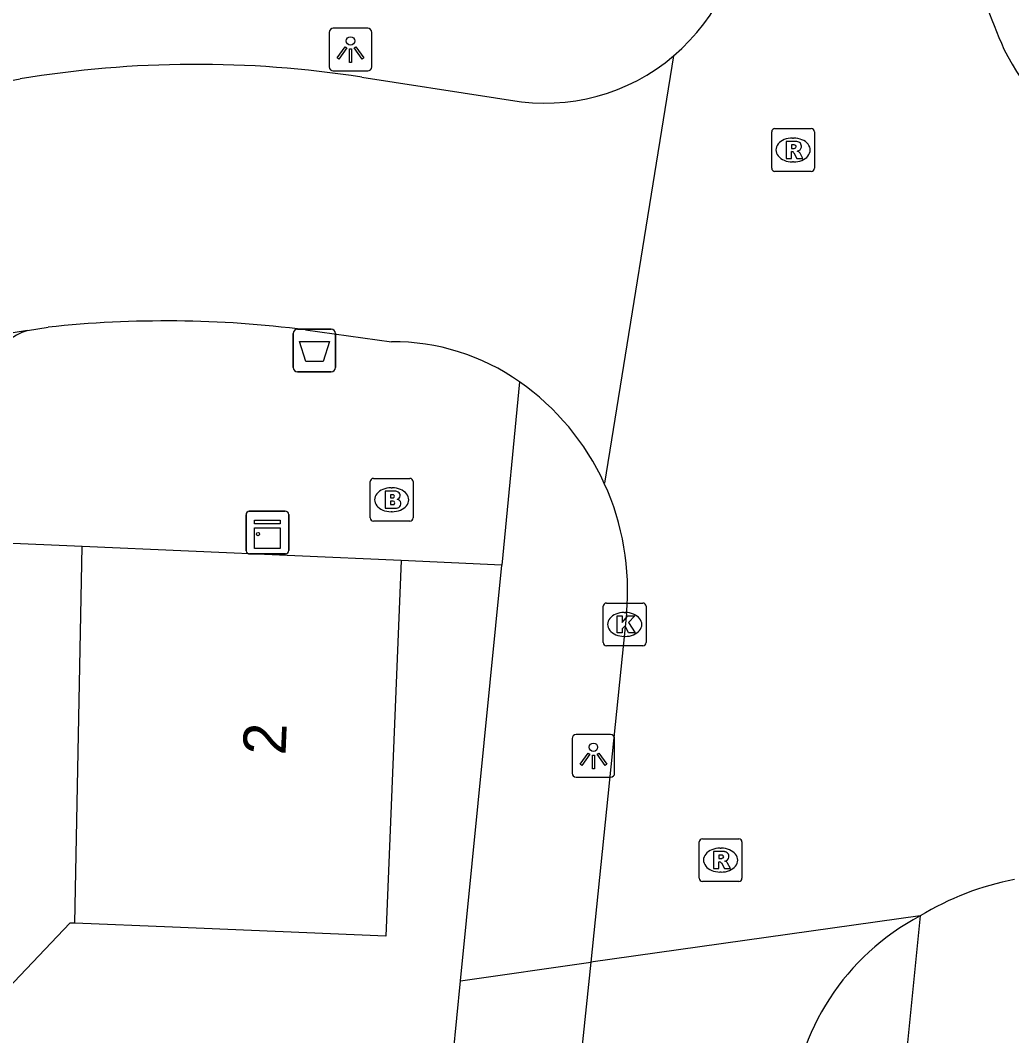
# Model space of a CAD drawing. Extents: x 160861 to 161308, y 384024 to 384878.
# Drawn here: x 161109.96 to 161133.18, y 384677.68 to 384701.45 of the extents above; entities that cross this region are included whole.
import ezdxf

# ---------------------------------------------------------------- set-up
doc = ezdxf.new("R2010")
doc.units = 0
for name, color, linetype in [('IMGEO_Afvalbak', 7, 'Continuous'), ('IMGEO_Brandkraan', 7, 'Continuous'), ('IMGEO_Kast', 7, 'Continuous'), ('IMGEO_Kolk', 7, 'Continuous'), ('IMGEO_Lichtpunt', 7, 'Continuous'), ('IMGEO_Pand', 7, 'Continuous'), ('IMGEO_Pand_nummerreeks', 7, 'Continuous'), ('IMGEO_Rijbaan_lokaal_open', 7, 'Continuous'), ('IMGEO_Rioolput', 7, 'Continuous'), ('IMGEO_Voetpad_open', 7, 'Continuous')]:
    doc.layers.add(name, color=color, linetype=linetype)

msp = doc.modelspace()

# ---------------------------------------------------------------- linework, layer by layer
at = {"layer": 'IMGEO_Afvalbak'}
for p, q in [((161116.453, 384694.22), (161117.243, 384694.22)), ((161117.243, 384694.22), (161116.453, 384694.22)), ((161116.353, 384693.32), (161116.353, 384694.12)), ((161116.353, 384694.12), (161116.353, 384693.32)), ((161117.343, 384694.12), (161117.343, 384693.32)), ((161117.343, 384693.32), (161117.343, 384694.12)), ((161117.243, 384693.22), (161116.453, 384693.22)), ((161116.453, 384693.22), (161117.243, 384693.22))]:
    msp.add_line(p, q, dxfattribs=at)
msp.add_lwpolyline([(161116.496, 384693.934), (161117.2, 384693.934), (161117.051, 384693.464), (161116.645, 384693.464), (161116.496, 384693.934)], dxfattribs=at)
for centre, start, end in [((161116.453, 384694.12), 90, 180), ((161116.453, 384694.12), 90, 180), ((161117.243, 384694.12), 0, 90), ((161117.243, 384694.12), 360, 90), ((161116.453, 384693.32), 180, 270), ((161116.453, 384693.32), 180, 270), ((161117.243, 384693.32), 270, 0), ((161117.243, 384693.32), 270, 0)]:
    msp.add_arc(centre, 0.1, start, end, dxfattribs=at)
at = {"layer": 'IMGEO_Brandkraan'}
for p, q in [((161118.156, 384689.8), (161118.156, 384690.652)), ((161118.231, 384690.726), (161119.083, 384690.726)), ((161119.157, 384690.652), (161119.157, 384689.8)), ((161118.644, 384690.506), (161118.669, 384690.506)), ((161118.667, 384689.946), (161118.642, 384689.946)), ((161119.083, 384689.726), (161118.231, 384689.726))]:
    msp.add_line(p, q, dxfattribs=at)
for points in [[(161118.156, 384689.8), (161118.156, 384690.652)], [(161118.231, 384690.726), (161119.083, 384690.726)], [(161119.157, 384690.652), (161119.157, 384689.8)], [(161118.504, 384690.426), (161118.504, 384690.026), (161118.717, 384690.026)], [(161118.735, 384690.426), (161118.504, 384690.426)], [(161118.683, 384690.345), (161118.629, 384690.345), (161118.629, 384690.269)], [(161118.629, 384690.269), (161118.682, 384690.269)], [(161118.691, 384690.193), (161118.629, 384690.193), (161118.629, 384690.112)], [(161118.629, 384690.112), (161118.691, 384690.112)], [(161119.083, 384689.726), (161118.231, 384689.726)]]:
    msp.add_lwpolyline(points, dxfattribs=at)
for centre, radius, start, end in [((161118.233, 384690.65), 0.0765, 91.552, 178.448), ((161118.233, 384690.65), 0.0765, 91.552, 178.448), ((161119.081, 384690.65), 0.0765, 1.552, 88.448), ((161119.081, 384690.65), 0.0765, 1.552, 88.448), ((161118.739, 384690.281), 0.145, 59.4692, 91.5367), ((161118.764, 384690.328), 0.0922, 285.5137, 58.1501), ((161118.684, 384690.307), 0.0379, 267.8285, 90.9355), ((161118.692, 384690.152), 0.0404, 269.8759, 90.5077), ((161118.769, 384690.136), 0.105, 301.3115, 78.989), ((161118.723, 384690.277), 0.251, 268.6676, 293.5347), ((161118.233, 384689.802), 0.0765, 181.552, 268.448), ((161118.233, 384689.802), 0.0765, 181.552, 268.448), ((161119.081, 384689.802), 0.0765, 271.552, 358.448), ((161119.081, 384689.802), 0.0765, 271.552, 358.448)]:
    msp.add_arc(centre, radius, start, end, dxfattribs=at)
for centre, major_axis, ratio, start_param, end_param in [((161118.643, 384690.226), (-0.387, 0.002), 0.722429, 4.712389, 7.853982), ((161118.668, 384690.226), (-0.39, 0.002), 0.717154, 1.570796, 4.712389)]:
    msp.add_ellipse(centre, major_axis=major_axis, ratio=ratio, start_param=start_param, end_param=end_param, dxfattribs=at)
at = {"layer": 'IMGEO_Kast'}
for p, q in [((161115.324, 384689.958), (161116.165, 384689.958)), ((161116.165, 384689.958), (161115.324, 384689.958)), ((161115.249, 384689.033), (161115.249, 384689.874)), ((161115.249, 384689.874), (161115.249, 384689.033)), ((161116.249, 384689.883), (161116.249, 384689.042)), ((161116.249, 384689.042), (161116.249, 384689.883)), ((161116.174, 384688.958), (161115.333, 384688.958)), ((161115.333, 384688.958), (161116.174, 384688.958))]:
    msp.add_line(p, q, dxfattribs=at)
for points in [[(161115.444, 384689.748), (161116.044, 384689.748), (161116.044, 384689.663), (161115.444, 384689.663), (161115.444, 384689.748)], [(161115.444, 384689.573), (161116.044, 384689.573), (161116.044, 384689.084), (161115.444, 384689.084), (161115.444, 384689.573)]]:
    msp.add_lwpolyline(points, dxfattribs=at)
msp.add_circle((161115.528, 384689.422), 0.0377, dxfattribs=at)
for centre, start, end in [((161115.327, 384689.88), 92.4484, 184.2845), ((161115.327, 384689.88), 92.4484, 184.2845), ((161116.171, 384689.88), 2.4484, 94.2845), ((161116.171, 384689.88), 2.4484, 94.2845), ((161115.327, 384689.036), 182.4484, 274.2845), ((161115.327, 384689.036), 182.4484, 274.2845), ((161116.171, 384689.036), 272.4484, 4.2845), ((161116.171, 384689.036), 272.4484, 4.2845)]:
    msp.add_arc(centre, 0.0779, start, end, dxfattribs=at)
at = {"layer": 'IMGEO_Kolk'}
for p, q in [((161123.688, 384687.808), (161124.54, 384687.808)), ((161123.613, 384686.882), (161123.613, 384687.734)), ((161124.101, 384687.588), (161124.126, 384687.588)), ((161124.614, 384687.734), (161124.614, 384686.882)), ((161124.124, 384687.028), (161124.099, 384687.028)), ((161124.54, 384686.808), (161123.688, 384686.808))]:
    msp.add_line(p, q, dxfattribs=at)
for points in [[(161123.688, 384687.808), (161124.54, 384687.808)], [(161123.613, 384686.882), (161123.613, 384687.734)], [(161124.614, 384687.734), (161124.614, 384686.882)], [(161123.934, 384687.508), (161124.057, 384687.508), (161124.057, 384687.357), (161124.187, 384687.508), (161124.351, 384687.508), (161124.205, 384687.357), (161124.358, 384687.108), (161124.206, 384687.108), (161124.121, 384687.272), (161124.057, 384687.205), (161124.057, 384687.108), (161123.934, 384687.108), (161123.934, 384687.508)], [(161124.54, 384686.808), (161123.688, 384686.808)]]:
    msp.add_lwpolyline(points, dxfattribs=at)
for centre, start, end in [((161123.69, 384687.732), 91.552, 178.448), ((161123.69, 384687.732), 91.552, 178.448), ((161124.538, 384687.732), 1.552, 88.448), ((161124.538, 384687.732), 1.552, 88.448), ((161123.69, 384686.884), 181.552, 268.448), ((161123.69, 384686.884), 181.552, 268.448), ((161124.538, 384686.884), 271.552, 358.448), ((161124.538, 384686.884), 271.552, 358.448)]:
    msp.add_arc(centre, 0.0765, start, end, dxfattribs=at)
for centre, major_axis, ratio, start_param, end_param in [((161124.1, 384687.308), (-0.387, 0.002), 0.722429, 4.712389, 7.853982), ((161124.125, 384687.308), (-0.39, 0.002), 0.717154, 1.570796, 4.712389)]:
    msp.add_ellipse(centre, major_axis=major_axis, ratio=ratio, start_param=start_param, end_param=end_param, dxfattribs=at)
at = {"layer": 'IMGEO_Lichtpunt'}
for p, q in [((161117.195, 384701.166), (161117.195, 384700.359)), ((161117.195, 384701.166), (161117.195, 384700.359)), ((161118.097, 384701.261), (161117.289, 384701.261)), ((161118.097, 384701.261), (161117.289, 384701.261)), ((161118.191, 384700.359), (161118.191, 384701.166)), ((161118.191, 384700.359), (161118.191, 384701.166)), ((161117.289, 384700.265), (161118.097, 384700.265)), ((161117.289, 384700.265), (161118.097, 384700.265)), ((161123.784, 384684.73), (161122.976, 384684.73)), ((161123.784, 384684.73), (161122.976, 384684.73)), ((161122.882, 384684.635), (161122.882, 384683.828)), ((161122.882, 384684.635), (161122.882, 384683.828)), ((161123.878, 384683.828), (161123.878, 384684.635)), ((161123.878, 384683.828), (161123.878, 384684.635)), ((161122.976, 384683.734), (161123.784, 384683.734)), ((161122.976, 384683.734), (161123.784, 384683.734))]:
    msp.add_line(p, q, dxfattribs=at)
for points in [[(161117.569, 384700.83), (161117.608, 384700.802), (161117.42, 384700.54), (161117.382, 384700.567), (161117.569, 384700.83)], [(161117.671, 384700.782), (161117.718, 384700.782), (161117.718, 384700.46), (161117.671, 384700.46), (161117.671, 384700.782)], [(161117.781, 384700.802), (161117.819, 384700.829), (161118.006, 384700.567), (161117.967, 384700.539), (161117.781, 384700.802)], [(161123.256, 384684.299), (161123.295, 384684.271), (161123.107, 384684.009), (161123.069, 384684.036), (161123.256, 384684.299)], [(161123.358, 384684.251), (161123.405, 384684.251), (161123.405, 384683.929), (161123.358, 384683.929), (161123.358, 384684.251)], [(161123.468, 384684.271), (161123.506, 384684.298), (161123.693, 384684.036), (161123.654, 384684.008), (161123.468, 384684.271)]]:
    msp.add_lwpolyline(points, dxfattribs=at)
for centre in [(161117.694, 384700.964), (161123.381, 384684.433)]:
    msp.add_circle(centre, 0.0994, dxfattribs=at)
for centre, start, end in [((161117.289, 384701.166), 90, 180), ((161117.289, 384701.166), 90, 180), ((161118.097, 384701.166), 0, 90), ((161118.097, 384701.166), 0, 90), ((161117.289, 384700.359), 180, 270), ((161117.289, 384700.359), 180, 270), ((161118.097, 384700.359), 270, 0), ((161118.097, 384700.359), 270, 360), ((161122.976, 384684.635), 90, 180), ((161122.976, 384684.635), 90, 180), ((161123.784, 384684.635), 0, 90), ((161123.784, 384684.635), 0, 90), ((161122.976, 384683.828), 180, 270), ((161122.976, 384683.828), 180, 270), ((161123.784, 384683.828), 270, 0), ((161123.784, 384683.828), 270, 360)]:
    msp.add_arc(centre, 0.0946, start, end, dxfattribs=at)
at = {"layer": 'IMGEO_Pand'}
for points in [[(161111.412, 384689.129), (161107.617, 384689.293), (161101.449, 384683.236)], [(161111.238, 384680.315), (161111.412, 384689.129)], [(161118.882, 384688.805), (161111.412, 384689.129)], [(161118.882, 384688.805), (161118.519, 384680.014), (161113.524, 384680.221), (161111.238, 384680.315)], [(161111.238, 384680.315), (161111.12, 384680.32), (161107.775, 384676.801)]]:
    msp.add_lwpolyline(points, dxfattribs=at)
at = {"layer": 'IMGEO_Rijbaan_lokaal_open'}
for points in [[(161125.26, 384700.616), (161123.637, 384690.611)], [(161108.011, 384699.714), (161109.961, 384700.078)], [(161117.959, 384700.117), (161121.09, 384699.632), (161121.441, 384699.577)], [(161110.131, 384694.19), (161110.61, 384694.265)], [(161116.636, 384694.204), (161118.652, 384693.925)], [(161124.153, 384687.559), (161123.323, 384679.407)], [(161131.032, 384680.485), (161123.323, 384679.407)], [(161123.323, 384679.407), (161122.849, 384674.923)]]:
    msp.add_lwpolyline(points, dxfattribs=at)
for centre, radius, start, end in [((161142.457, 384705.114), 10.41, 178.4162, 204.6414), ((161122.242, 384704.17), 4.662, 310.3401, 0.5827), ((161122.243, 384704.169), 4.661, 260.099, 310.3401), ((161138.834, 384703.707), 6.534, 206.6701, 234.5798), ((161114.081, 384675.231), 25.186, 81.1434, 99.4153), ((161113.136, 384676.403), 18.039, 99.5884, 134.2287), ((161113.364, 384668.606), 25.806, 82.7149, 96.1252), ((161118.688, 384688.779), 5.146, 54.8365, 90.4033), ((161118.245, 384688.121), 5.939, 24.7846, 54.9924), ((161118.259, 384688.132), 5.921, 354.4453, 24.7472), ((161134.532, 384674.707), 6.756, 101.0076, 121.2028), ((161133.668, 384675.46), 5.674, 117.6798, 176.3519)]:
    msp.add_arc(centre, radius, start, end, dxfattribs=at)
at = {"layer": 'IMGEO_Rioolput'}
for p, q in [((161127.556, 384697.986), (161127.556, 384698.838)), ((161127.631, 384698.912), (161128.483, 384698.912)), ((161128.557, 384698.838), (161128.557, 384697.986)), ((161128.044, 384698.692), (161128.069, 384698.692)), ((161128.067, 384698.132), (161128.042, 384698.132)), ((161128.483, 384697.912), (161127.631, 384697.912)), ((161125.859, 384681.366), (161125.859, 384682.218)), ((161125.934, 384682.292), (161126.786, 384682.292)), ((161126.347, 384682.072), (161126.372, 384682.072)), ((161126.86, 384682.218), (161126.86, 384681.366)), ((161126.37, 384681.512), (161126.345, 384681.512)), ((161126.786, 384681.292), (161125.934, 384681.292))]:
    msp.add_line(p, q, dxfattribs=at)
for points in [[(161127.556, 384697.986), (161127.556, 384698.838)], [(161127.631, 384698.912), (161128.483, 384698.912)], [(161128.557, 384698.838), (161128.557, 384697.986)], [(161128.145, 384698.61), (161127.893, 384698.612), (161127.893, 384698.212)], [(161128.071, 384698.531), (161128.017, 384698.531), (161128.017, 384698.45)], [(161127.893, 384698.212), (161128.017, 384698.212), (161128.017, 384698.374), (161128.028, 384698.374)], [(161128.017, 384698.45), (161128.069, 384698.45)], [(161128.075, 384698.345), (161128.146, 384698.212), (161128.286, 384698.212), (161128.221, 384698.338)], [(161128.483, 384697.912), (161127.631, 384697.912)], [(161125.859, 384681.366), (161125.859, 384682.218)], [(161125.934, 384682.292), (161126.786, 384682.292)], [(161126.86, 384682.218), (161126.86, 384681.366)], [(161126.448, 384681.99), (161126.196, 384681.992), (161126.196, 384681.592)], [(161126.374, 384681.911), (161126.32, 384681.911), (161126.32, 384681.83)], [(161126.196, 384681.592), (161126.32, 384681.592), (161126.32, 384681.754), (161126.331, 384681.754)], [(161126.32, 384681.83), (161126.372, 384681.83)], [(161126.378, 384681.725), (161126.449, 384681.592), (161126.589, 384681.592), (161126.524, 384681.718)], [(161126.786, 384681.292), (161125.934, 384681.292)]]:
    msp.add_lwpolyline(points, dxfattribs=at)
for centre, radius, start, end in [((161127.633, 384698.836), 0.0765, 91.552, 178.448), ((161127.633, 384698.836), 0.0765, 91.552, 178.448), ((161128.481, 384698.836), 0.0765, 1.552, 88.448), ((161128.481, 384698.836), 0.0765, 1.552, 88.448), ((161128.077, 384698.435), 0.0964, 77.0061, 93.1865), ((161128.091, 384698.492), 0.0378, 276.6634, 79.6772), ((161128.144, 384698.5), 0.109, 350.3612, 89.416), ((161128.142, 384698.5), 0.112, 277.5842, 350.9817), ((161128.027, 384698.321), 0.0533, 26.0293, 88.6989), ((161128.053, 384698.639), 0.19, 274.7715, 282.9687), ((161128.126, 384698.285), 0.108, 29.5134, 73.7905), ((161127.633, 384697.988), 0.0765, 181.552, 268.448), ((161127.633, 384697.988), 0.0765, 181.552, 268.448), ((161128.481, 384697.988), 0.0765, 271.552, 358.448), ((161128.481, 384697.988), 0.0765, 271.552, 358.448), ((161125.936, 384682.216), 0.0765, 91.552, 178.448), ((161125.936, 384682.216), 0.0765, 91.552, 178.448), ((161126.784, 384682.216), 0.0765, 1.552, 88.448), ((161126.784, 384682.216), 0.0765, 1.552, 88.448), ((161126.356, 384682.019), 0.19, 274.7715, 282.9687), ((161126.38, 384681.815), 0.0964, 77.0061, 93.1865), ((161126.394, 384681.872), 0.0378, 276.6634, 79.6772), ((161126.447, 384681.88), 0.109, 350.3612, 89.416), ((161126.445, 384681.88), 0.112, 277.5842, 350.9817), ((161126.33, 384681.701), 0.0533, 26.0293, 88.6989), ((161126.429, 384681.665), 0.108, 29.5134, 73.7905), ((161125.936, 384681.368), 0.0765, 181.552, 268.448), ((161125.936, 384681.368), 0.0765, 181.552, 268.448), ((161126.784, 384681.368), 0.0765, 271.552, 358.448), ((161126.784, 384681.368), 0.0765, 271.552, 358.448)]:
    msp.add_arc(centre, radius, start, end, dxfattribs=at)
for centre, major_axis, ratio, start_param, end_param in [((161128.043, 384698.412), (-0.387, 0.002), 0.722429, 4.712389, 7.853982), ((161128.068, 384698.412), (-0.39, 0.002), 0.717154, 1.570796, 4.712389), ((161126.346, 384681.792), (-0.387, 0.002), 0.722429, 4.712389, 7.853982), ((161126.371, 384681.792), (-0.39, 0.002), 0.717154, 1.570796, 4.712389)]:
    msp.add_ellipse(centre, major_axis=major_axis, ratio=ratio, start_param=start_param, end_param=end_param, dxfattribs=at)
at = {"layer": 'IMGEO_Voetpad_open'}
for points in [[(161121.652, 384692.986), (161121.235, 384688.699)], [(161121.235, 384688.699), (161118.882, 384688.805)], [(161120.269, 384678.968), (161121.235, 384688.699)], [(161131.032, 384680.485), (161130.635, 384676.509)], [(161120.269, 384678.968), (161123.323, 384679.407)], [(161120.008, 384676.344), (161120.269, 384678.968)]]:
    msp.add_lwpolyline(points, dxfattribs=at)
msp.add_arc((161110.609, 384692.732), 1.534, 108.1535, 150.3962, dxfattribs=at)

# ---------------------------------------------------------------- texts
at = {"layer": 'IMGEO_Pand_nummerreeks'}
msp.add_text('2', height=1, rotation=87.6355, dxfattribs=at).set_placement((161116.171, 384684.237))

doc.saveas('drawing.dxf')
